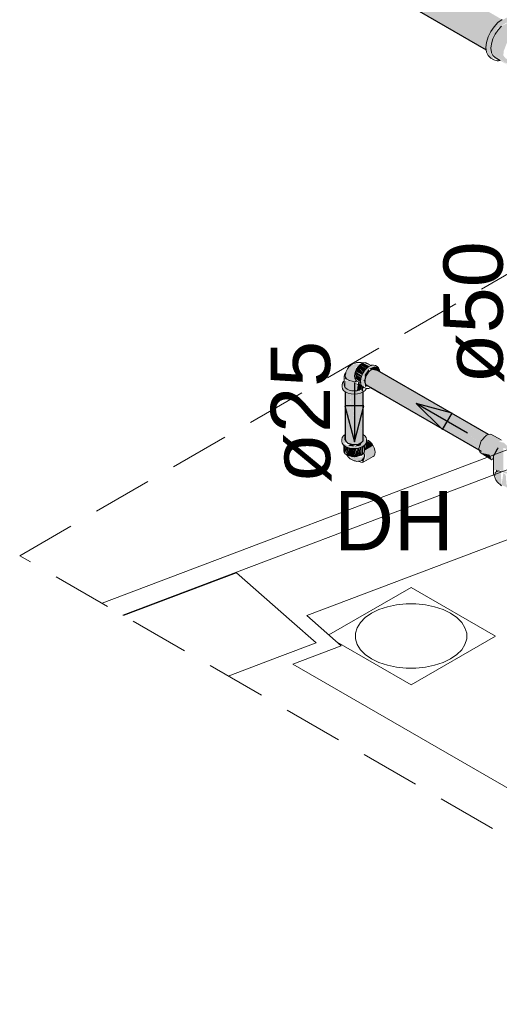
# Model space of a CAD drawing. Header units: millimetres. Extents: x 567 to 934, y -1 to 364.
# Tile 575 of 656: x 756.07 to 757.69, y 65.91 to 69.23. Entities that reach past the tile are written whole.
import ezdxf

# ---------------------------------------------------------------- set-up
doc = ezdxf.new("R2010")
doc.units = ezdxf.units.MM
doc.header["$MEASUREMENT"] = 0
doc.linetypes.add('JIS_02_2.0', pattern=[0.3, 0.2, -0.1])
doc.linetypes.add('NULL', pattern=[0])
for name, color, linetype, lineweight in [('A-ANNO-SYMB', 7, 'Continuous', 9), ('A-WALL', 7, 'Continuous', 25), ('AF-Condutos', 140, 'Continuous', 25), ('AF-Conexões', 152, 'Continuous', 18), ('AF-Curva de transposição', 152, 'Continuous', 18), ('AF-Peça de utilização', 152, 'Continuous', 18), ('AF-Sentido conduto', 140, 'Continuous', 30), ('AF-Textos conduto', 7, 'Continuous', 9), ('ARQ-ALV-REB', 7, 'Continuous', 18), ('C-PROP-LINE', 7, 'Continuous', 25), ('Caixas e Ralos - TIGRE', 7, 'Continuous', 13), ('DI-Elementos em corte', 9, 'Continuous', 18), ('DI-Área do detalhe', 10, 'JIS_02_2.0', 0), ('Peças hidrossanitárias', 7, 'Continuous', 13), ('S-COLS', 7, 'Continuous', 13), ('Textos', 7, 'Continuous', 9)]:
    doc.layers.add(name, color=color, linetype=linetype, lineweight=lineweight)
doc.styles.add('Arial', font='arial.ttf')

msp = doc.modelspace()

# ---------------------------------------------------------------- hatches: boundary and pattern name
at = {"layer": 'AF-Condutos', "linetype": 'Continuous'}
for points in [[(757.0244, 69.4959), (757.6409, 69.1406), (757.6431, 69.1606), (757.6665, 69.2038), (757.1244, 69.5384), (757.6818, 69.2208), (757.1286, 69.5402), (757.682, 69.221), (757.0348, 69.6129), (757.0169, 69.6047), (756.9998, 69.5884), (756.9864, 69.5668), (756.9791, 69.5435), (756.9791, 69.5228), (756.9864, 69.508), (757.6423, 69.1293), (757.6423, 69.1296)], [(757.0836, 69.5833), (757.6779, 69.2235), (757.7093, 69.2234)], [(757.1244, 69.5384), (757.666, 69.2041), (757.6818, 69.2208)], [(757.682, 69.221), (757.1286, 69.5402), (757.6818, 69.2208)], [(757.6409, 69.1406), (757.0244, 69.4959), (757.6407, 69.1305)], [(757.2678, 68.0507), (757.251, 68.0473), (757.2358, 68.0283), (757.2321, 68.0063), (757.6171, 67.7841), (757.6197, 67.7929), (757.2882, 67.9962), (757.6256, 67.8033), (757.2862, 68.0122), (757.6323, 67.8141), (757.2844, 68.0269), (757.6408, 67.8222), (757.2831, 68.0374), (757.6447, 67.8293), (757.6494, 67.8303)], [(757.6439, 67.8297), (757.2831, 68.0374), (757.6334, 67.8267)], [(757.2321, 68.0063), (757.2564, 67.992), (757.6219, 67.7813)], [(757.2358, 67.9989), (757.6256, 67.7739), (757.2409, 68.0011)], [(757.2844, 68.0269), (757.6302, 67.8153), (757.6382, 67.8237)], [(757.6269, 67.8172), (757.2862, 68.0122), (757.6213, 67.8059)], [(757.2882, 67.9962), (757.6197, 67.793), (757.6232, 67.8046)], [(757.1664, 67.8153), (757.1684, 67.808), (757.186, 67.7978), (757.2109, 67.7986), (757.2266, 67.8098), (757.2265, 67.9743), (757.2218, 67.834), (757.2209, 67.9718), (757.2203, 67.9715), (757.2132, 67.8405), (757.211, 67.9674), (757.1988, 67.9673), (757.1903, 67.8577), (757.1863, 67.9664), (757.1793, 67.866), (757.1756, 67.9707), (757.1686, 67.9738), (757.1669, 67.8571), (757.1665, 67.9751)], [(757.1669, 67.8571), (757.1683, 67.9737), (757.1665, 67.975)], [(757.1793, 67.866), (757.1855, 67.9663), (757.1756, 67.9707)], [(757.1903, 67.8577), (757.198, 67.9652), (757.186, 67.9747)], [(757.2203, 67.971), (757.211, 67.9688), (757.2132, 67.8405)], [(757.2262, 67.9741), (757.2266, 67.9867), (757.2208, 67.9801)], [(757.2217, 67.8328), (757.2262, 67.9741), (757.2209, 67.9718)], [(757.2273, 67.8299), (757.2273, 67.9748), (757.2266, 67.9743), (757.2267, 67.8304)], [(757.6167, 67.7843), (757.2597, 67.99), (757.6158, 67.7797)]]:
    msp.add_hatch(color=151, dxfattribs=at).paths.add_polyline_path(points)
at = {"layer": 'AF-Conexões', "linetype": 'Continuous'}
for points in [[(757.6678, 69.0953), (757.6518, 69.1307), (757.6591, 69.1664), (757.6791, 69.201), (757.7063, 69.2182), (757.7336, 69.2325), (757.7536, 69.221), (757.7449, 69.229), (757.7232, 69.2385), (757.7101, 69.2372), (757.6818, 69.2209), (757.6687, 69.207), (757.6574, 69.1904), (757.6487, 69.1724), (757.6433, 69.154), (757.6414, 69.1367), (757.6487, 69.1094)], [(757.6591, 69.1664), (757.6518, 69.1307), (757.6643, 69.1659), (757.6791, 69.201), (757.6702, 69.1856)], [(757.7406, 69.2216), (757.7587, 69.2096), (757.7306, 69.2247), (757.7219, 69.2238), (757.6938, 69.209), (757.6721, 69.182), (757.6595, 69.1496), (757.6595, 69.1206), (757.7063, 69.0857), (757.7804, 69.0511), (757.7793, 69.0691), (757.7077, 69.1002), (757.6998, 69.11), (757.7014, 69.1254), (757.714, 69.1578), (757.7357, 69.1848), (757.7468, 69.1915), (757.7888, 69.1853), (757.7826, 69.1974)], [(757.708, 69.1416), (757.7167, 69.2225), (757.6806, 69.1951)], [(757.6834, 69.0923), (757.6892, 69.0929), (757.714, 69.0786), (757.6595, 69.1206), (757.6595, 69.1496), (757.6518, 69.1307), (757.6684, 69.101)], [(757.6914, 69.0928), (757.6643, 69.1099), (757.6721, 69.1028)], [(757.1683, 68.0386), (757.1676, 68.0227), (757.1798, 68.0128), (757.2001, 68.0096), (757.198, 68.019), (757.2018, 68.0568), (757.2156, 68.0656), (757.2047, 68.0714), (757.1789, 68.0593)], [(757.2324, 68.0476), (757.2156, 68.0656), (757.2097, 68.0593), (757.2273, 68.0402)], [(757.2381, 68.0538), (757.222, 68.0702), (757.2156, 68.0656)], [(757.2364, 68.0536), (757.2156, 68.0656), (757.2323, 68.0477)], [(757.2352, 67.9993), (757.2278, 68.026), (757.2457, 68.0522), (757.2596, 68.0602), (757.255, 68.0644), (757.2327, 68.0481), (757.2219, 68.0294), (757.218, 68.0101), (757.2273, 67.9926)], [(757.2478, 68.0613), (757.2265, 68.0722), (757.222, 68.0702)], [(757.2425, 68.0584), (757.222, 68.0702), (757.2378, 68.0541)], [(757.2477, 68.0613), (757.222, 68.0702), (757.2418, 68.0588)], [(757.2527, 68.0634), (757.2393, 68.072), (757.2283, 68.0729)], [(757.2203, 68.0241), (757.2007, 68.0437), (757.1982, 68.0355)], [(757.2007, 68.0193), (757.2179, 68.0094), (757.2194, 68.0231), (757.2006, 68.0341)], [(757.2232, 68.0321), (757.2266, 68.0392), (757.2097, 68.0593), (757.2007, 68.0437)], [(757.2197, 68.0247), (757.2219, 68.0294), (757.2007, 68.0437)], [(757.2465, 68.0456), (757.2457, 68.0522), (757.2321, 68.0323), (757.2313, 68.021)], [(757.2817, 68.049), (757.2752, 68.0583), (757.265, 68.0606), (757.2464, 68.0526), (757.2797, 68.0438)], [(757.1554, 67.998), (757.1609, 67.9792), (757.1862, 67.968), (757.2078, 67.968), (757.2265, 67.9742), (757.2331, 67.986), (757.2178, 67.9772), (757.1862, 67.9748), (757.1664, 67.9836), (757.1568, 67.9918), (757.1609, 68.0101)], [(757.1622, 68.011), (757.1609, 67.986), (757.1862, 67.9748), (757.207, 67.9789), (757.206, 68.008), (757.197, 68.0074), (757.1724, 68.0132)], [(757.1634, 67.9928), (757.1664, 67.9886), (757.1669, 68.0174)], [(757.1635, 68.0221), (757.1669, 68.0174), (757.197, 68.0074)], [(757.1894, 68.0102), (757.2253, 67.9868), (757.2273, 67.9894)], [(757.1982, 68.0208), (757.2185, 68.0062), (757.2181, 68.0093)], [(757.2216, 67.9838), (757.2216, 67.9959), (757.2095, 68.0089), (757.206, 67.9786)], [(757.2333, 68.0003), (757.2337, 67.9873), (757.2375, 67.9955)]]:
    msp.add_hatch(color=161, dxfattribs=at).paths.add_polyline_path(points)
at = {"layer": 'AF-Curva de transposição', "linetype": 'Continuous'}
for points in [[(757.6576, 67.8322), (757.6431, 67.8289), (757.6246, 67.8094), (757.6169, 67.7836), (757.6213, 67.7694), (757.6533, 67.7626), (757.6579, 67.7524), (757.6667, 67.7462), (757.6667, 67.7585), (757.6821, 67.7855), (757.713, 67.792), (757.7027, 67.8024), (757.6847, 67.807), (757.698, 67.8097)], [(757.6213, 67.7694), (757.661, 67.7457), (757.6533, 67.7626)], [(757.6763, 67.7779), (757.6667, 67.7589), (757.6667, 67.6984), (757.6696, 67.7111), (757.6897, 67.7105), (757.7044, 67.6999), (757.7246, 67.6974), (757.6996, 67.7095), (757.6996, 67.7857)], [(757.6996, 67.7857), (757.7228, 67.7779), (757.713, 67.792), (757.6821, 67.7855), (757.6763, 67.7779)], [(757.7001, 67.7012), (757.694, 67.6598), (757.6908, 67.7062), (757.6776, 67.7056), (757.6715, 67.6918), (757.679, 67.6752), (757.6939, 67.6599), (757.7066, 67.6551), (757.7291, 67.6405), (757.7521, 67.6385), (757.7542, 67.6431), (757.7481, 67.6675), (757.7332, 67.6749), (757.7105, 67.6612), (757.7081, 67.6942)]]:
    msp.add_hatch(color=161, dxfattribs=at).paths.add_polyline_path(points)
at = {"layer": 'AF-Peça de utilização', "linetype": 'Continuous'}
for points in [[(757.1664, 67.8305), (757.1629, 67.828), (757.1633, 67.8126), (757.169, 67.8058)], [(757.2325, 67.826), (757.2282, 67.8217), (757.2172, 67.7932), (757.1964, 67.7899), (757.1756, 67.7932), (757.1616, 67.8012), (757.1696, 67.804), (757.1647, 67.8215), (757.1562, 67.8202), (757.1603, 67.7952), (757.1856, 67.784), (757.2072, 67.784), (757.2312, 67.7942), (757.2366, 67.8078)], [(757.1839, 67.798), (757.1756, 67.7932), (757.1934, 67.7904), (757.1992, 67.7929)], [(757.2231, 67.8058), (757.1964, 67.7899), (757.2172, 67.7932)], [(757.2421, 67.8085), (757.2382, 67.8063), (757.2312, 67.7761), (757.2604, 67.7929), (757.2557, 67.7998)], [(757.1616, 67.7942), (757.1616, 67.7756), (757.1663, 67.7656), (757.1663, 67.7907)], [(757.1706, 67.7635), (757.1674, 67.79), (757.1663, 67.7761)], [(757.1718, 67.7618), (757.1718, 67.788), (757.1674, 67.79)], [(757.1718, 67.7873), (757.1719, 67.7617), (757.1779, 67.7853)], [(757.1718, 67.7614), (757.179, 67.7582), (757.179, 67.7855)], [(757.179, 67.7845), (757.179, 67.7582), (757.1863, 67.7838)], [(757.1863, 67.7839), (757.179, 67.7582), (757.1874, 67.7562)], [(757.2286, 67.747), (757.2301, 67.7663), (757.2213, 67.7533), (757.1874, 67.7562), (757.183, 67.7482), (757.2045, 67.74)], [(757.1874, 67.7562), (757.1952, 67.7831), (757.1874, 67.7838)], [(757.1953, 67.7832), (757.1874, 67.7562), (757.1964, 67.7555), (757.204, 67.7826)], [(757.1964, 67.7555), (757.2138, 67.7582), (757.2065, 67.7839)], [(757.2138, 67.7845), (757.2072, 67.784), (757.2138, 67.7582)], [(757.2138, 67.7855), (757.2138, 67.7582), (757.221, 67.7614)], [(757.221, 67.7873), (757.2148, 67.7858), (757.221, 67.7614)], [(757.221, 67.7616), (757.2265, 67.7656), (757.2265, 67.7905), (757.2223, 67.7886)], [(757.23, 67.7933), (757.2273, 67.7913), (757.2292, 67.7693)], [(757.264, 67.7592), (757.2671, 67.7706), (757.2604, 67.7929), (757.2312, 67.7756), (757.2361, 67.7527), (757.2295, 67.738)], [(757.2189, 67.7418), (757.228, 67.7379), (757.2321, 67.7596)]]:
    msp.add_hatch(color=161, dxfattribs=at).paths.add_polyline_path(points)
at = {"layer": 'DI-Elementos em corte', "linetype": 'Continuous'}
msp.add_hatch(color=31, dxfattribs=at).paths.add_polyline_path([(757.6741, 67.7041), (757.6834, 67.7079), (757.6763, 67.7118)])

# ---------------------------------------------------------------- linework, layer by layer
at = {"layer": 'A-ANNO-SYMB', "color": 8, "linetype": 'Continuous', "lineweight": 5}
msp.add_line((756.3456, 67.2611), (763.6448, 70.0266), dxfattribs=at)
at = {"layer": 'A-WALL', "color": 8, "lineweight": 5}
for p, q in [((764.0017, 70.0948), (756.4157, 67.2206)), ((757.0372, 67.2193), (760.0378, 68.3561)), ((756.4175, 67.2196), (756.7989, 67.3643)), ((756.7989, 67.3643), (756.986, 67.1999)), ((756.986, 67.1999), (757.0679, 67.1279)), ((757.1527, 67.1177), (757.0372, 67.2193)), ((757.0679, 67.1279), (756.9455, 67.0815)), ((756.9897, 67.0559), (757.1527, 67.1177)), ((756.9455, 67.0814), (756.7713, 67.0154)), ((758.9616, 65.9174), (756.9897, 67.0559))]:
    msp.add_line(p, q, dxfattribs=at)
at = {"layer": 'AF-Condutos'}
for p, q in [((757.0146, 69.4917), (757.6423, 69.1293)), ((757.2425, 68.0391), (757.2358, 68.0283)), ((757.251, 68.0473), (757.2425, 68.0391)), ((757.26, 68.0514), (757.251, 68.0473)), ((757.2678, 68.0507), (757.26, 68.0514)), ((757.2826, 68.0421), (757.2678, 68.0507)), ((757.6494, 67.8303), (757.2826, 68.0421)), ((757.2358, 68.0283), (757.2321, 68.0167)), ((757.2321, 68.0167), (757.2321, 68.0108)), ((757.2321, 68.0108), (757.2321, 68.0063)), ((757.2321, 68.0063), (757.2358, 67.9989)), ((757.2358, 67.9989), (757.2387, 67.9973)), ((757.2387, 67.9973), (757.2399, 67.9966)), ((757.2399, 67.9966), (757.2524, 67.9893)), ((757.1664, 67.9751), (757.1664, 67.8573)), ((757.2273, 67.8299), (757.2273, 67.9748)), ((757.2524, 67.9893), (757.2526, 67.9892)), ((757.2526, 67.9892), (757.2878, 67.9689)), ((757.2878, 67.9689), (757.6256, 67.7739)), ((757.1664, 67.8573), (757.1664, 67.8357)), ((757.1664, 67.8357), (757.1664, 67.8345)), ((757.1664, 67.8345), (757.1664, 67.8326)), ((757.1664, 67.8326), (757.1664, 67.8308)), ((757.1664, 67.8308), (757.1664, 67.8306)), ((757.1664, 67.8306), (757.1664, 67.8153)), ((757.2273, 67.8171), (757.2273, 67.8299)), ((757.1664, 67.8153), (757.1684, 67.808)), ((757.1684, 67.808), (757.1754, 67.8018)), ((757.1754, 67.8018), (757.186, 67.7978)), ((757.186, 67.7978), (757.1986, 67.7967)), ((757.1986, 67.7967), (757.2109, 67.7986)), ((757.2109, 67.7986), (757.2208, 67.8032)), ((757.2208, 67.8032), (757.2266, 67.8098)), ((757.2266, 67.8098), (757.2273, 67.8171))]:
    msp.add_line(p, q, dxfattribs=at)
at = {"layer": 'AF-Conexões'}
for p, q in [((757.696, 69.2312), (757.6818, 69.2209)), ((757.6687, 69.207), (757.6574, 69.1904)), ((757.6818, 69.2209), (757.6687, 69.207)), ((757.6821, 69.1967), (757.6721, 69.182)), ((757.6938, 69.209), (757.6821, 69.1967)), ((757.6487, 69.1724), (757.6433, 69.154)), ((757.6574, 69.1904), (757.6487, 69.1724)), ((757.6643, 69.1659), (757.6595, 69.1496)), ((757.6721, 69.182), (757.6643, 69.1659)), ((757.6433, 69.154), (757.6414, 69.1367)), ((757.6414, 69.1367), (757.6423, 69.1293)), ((757.6423, 69.1293), (757.6433, 69.1214)), ((757.6595, 69.1496), (757.6578, 69.1342)), ((757.6578, 69.1342), (757.6595, 69.1206)), ((757.6433, 69.1214), (757.6487, 69.1094)), ((757.6487, 69.1094), (757.6574, 69.1013)), ((757.6574, 69.1013), (757.6678, 69.0953)), ((757.6595, 69.1206), (757.6603, 69.1189)), ((757.6603, 69.1189), (757.6643, 69.1099)), ((757.6643, 69.1099), (757.6721, 69.1028)), ((757.6678, 69.0953), (757.6791, 69.0919)), ((757.6721, 69.1028), (757.6892, 69.0929)), ((757.6791, 69.0919), (757.6834, 69.0923)), ((757.6834, 69.0923), (757.6892, 69.0929)), ((757.1899, 68.0686), (757.1789, 68.0593)), ((757.1946, 68.0701), (757.1899, 68.0686)), ((757.1993, 68.0717), (757.1946, 68.0701)), ((757.2038, 68.0737), (757.1993, 68.0717)), ((757.2092, 68.0742), (757.2038, 68.0737)), ((757.2198, 68.074), (757.2092, 68.0742)), ((757.2156, 68.0656), (757.2097, 68.0593)), ((757.2141, 68.0737), (757.2266, 68.0722)), ((757.2225, 68.0726), (757.2141, 68.0737)), ((757.222, 68.0702), (757.2156, 68.0656)), ((757.2269, 68.0723), (757.2198, 68.074)), ((757.2265, 68.0722), (757.222, 68.0702)), ((757.2265, 68.0722), (757.2225, 68.0726)), ((757.2266, 68.0722), (757.2265, 68.0722)), ((757.2269, 68.0723), (757.2266, 68.0722)), ((757.2283, 68.0729), (757.2269, 68.0723)), ((757.2343, 68.0735), (757.2283, 68.0729)), ((757.2393, 68.072), (757.2343, 68.0735)), ((757.2536, 68.0637), (757.2393, 68.072)), ((757.2536, 68.0637), (757.2474, 68.0611)), ((757.255, 68.0644), (757.2536, 68.0637)), ((757.2621, 68.0651), (757.255, 68.0644)), ((757.2682, 68.0632), (757.2621, 68.0651)), ((757.2741, 68.0598), (757.2682, 68.0632)), ((757.1634, 68.0326), (757.1622, 68.0274)), ((757.1669, 68.0375), (757.1634, 68.0326)), ((757.1683, 68.0386), (757.1666, 68.0289)), ((757.1666, 68.0289), (757.1676, 68.0227)), ((757.1683, 68.0386), (757.1669, 68.0375)), ((757.1686, 68.0399), (757.1683, 68.0386)), ((757.1687, 68.0408), (757.1686, 68.0399)), ((757.174, 68.0529), (757.1687, 68.0408)), ((757.1789, 68.0593), (757.174, 68.0529)), ((757.1982, 68.0355), (757.1974, 68.0276)), ((757.2007, 68.0437), (757.1982, 68.0355)), ((757.2046, 68.0519), (757.2007, 68.0437)), ((757.2097, 68.0593), (757.2046, 68.0519)), ((757.2219, 68.0294), (757.219, 68.0195)), ((757.2266, 68.0392), (757.2219, 68.0294)), ((757.2327, 68.0481), (757.2266, 68.0392)), ((757.2398, 68.0556), (757.2327, 68.0481)), ((757.2474, 68.0611), (757.2398, 68.0556)), ((757.2788, 68.0555), (757.2741, 68.0598)), ((757.2817, 68.049), (757.2788, 68.0555)), ((757.2826, 68.0421), (757.2817, 68.049)), ((757.1568, 68.0043), (757.1554, 67.998)), ((757.1554, 67.998), (757.1554, 67.9912)), ((757.1609, 68.0101), (757.1568, 68.0043)), ((757.1622, 68.011), (757.1609, 68.0101)), ((757.1622, 68.0274), (757.1622, 68.011)), ((757.1622, 68.011), (757.1622, 67.998)), ((757.1622, 67.998), (757.1634, 67.9928)), ((757.1676, 68.0227), (757.1722, 68.0171)), ((757.1722, 68.0171), (757.1798, 68.0128)), ((757.1798, 68.0128), (757.1895, 68.0102)), ((757.1895, 68.0102), (757.2001, 68.0096)), ((757.1974, 68.0276), (757.1982, 68.0208)), ((757.1982, 68.0208), (757.2007, 68.0153)), ((757.2001, 68.0096), (757.2031, 68.01)), ((757.2007, 68.0153), (757.2046, 68.0117)), ((757.2031, 68.01), (757.2066, 68.0105)), ((757.2046, 68.0117), (757.2066, 68.0105)), ((757.2066, 68.0105), (757.2188, 68.0035)), ((757.219, 68.0195), (757.218, 68.0101)), ((757.218, 68.0101), (757.2188, 68.0035)), ((757.2188, 68.0035), (757.219, 68.0019)), ((757.219, 68.0019), (757.2219, 67.9954)), ((757.2219, 67.9954), (757.2266, 67.9911)), ((757.2321, 68.0108), (757.2286, 68.0134)), ((757.2387, 67.9931), (757.2387, 67.9973)), ((757.1554, 67.9912), (757.1568, 67.985)), ((757.1568, 67.985), (757.1609, 67.9792)), ((757.1609, 67.9792), (757.1664, 67.9751)), ((757.1634, 67.9928), (757.1664, 67.9886)), ((757.1664, 67.9886), (757.1669, 67.988)), ((757.1664, 67.9751), (757.1676, 67.9742)), ((757.1669, 67.988), (757.1724, 67.9838)), ((757.1676, 67.9742), (757.1762, 67.9704)), ((757.1724, 67.9838), (757.1796, 67.9806)), ((757.1762, 67.9704), (757.1862, 67.968)), ((757.1796, 67.9806), (757.188, 67.9786)), ((757.1862, 67.968), (757.197, 67.9672)), ((757.188, 67.9786), (757.197, 67.978)), ((757.197, 67.978), (757.206, 67.9786)), ((757.197, 67.9672), (757.2078, 67.968)), ((757.206, 67.9786), (757.2144, 67.9806)), ((757.2078, 67.968), (757.2178, 67.9704)), ((757.2144, 67.9806), (757.2148, 67.9808)), ((757.2148, 67.9808), (757.216, 67.9814)), ((757.216, 67.9814), (757.2212, 67.9837)), ((757.2178, 67.9704), (757.2265, 67.9742)), ((757.2212, 67.9837), (757.2216, 67.9838)), ((757.2216, 67.9838), (757.2257, 67.9869)), ((757.2257, 67.9869), (757.2271, 67.988)), ((757.2265, 67.9742), (757.2273, 67.9748)), ((757.2266, 67.9911), (757.2273, 67.9907)), ((757.2271, 67.988), (757.2273, 67.9882)), ((757.2273, 67.9907), (757.2285, 67.9899)), ((757.2273, 67.9882), (757.2282, 67.9895)), ((757.2273, 67.9748), (757.2331, 67.9792)), ((757.2282, 67.9895), (757.2283, 67.9897)), ((757.2283, 67.9897), (757.2285, 67.9899)), ((757.2285, 67.9899), (757.2292, 67.9896)), ((757.2292, 67.9896), (757.2325, 67.9877)), ((757.2325, 67.9877), (757.2375, 67.9861)), ((757.2331, 67.9792), (757.2351, 67.982)), ((757.2351, 67.982), (757.2372, 67.985)), ((757.2372, 67.985), (757.2374, 67.9857)), ((757.2374, 67.9857), (757.2375, 67.9861)), ((757.2375, 67.9861), (757.2379, 67.986)), ((757.2379, 67.986), (757.2386, 67.9858)), ((757.2386, 67.9858), (757.2387, 67.9858)), ((757.2387, 67.9858), (757.2457, 67.9865)), ((757.2457, 67.9865), (757.2524, 67.9893))]:
    msp.add_line(p, q, dxfattribs=at)
at = {"layer": 'AF-Curva de transposição'}
for p, q in [((757.6494, 67.8303), (757.6431, 67.8289)), ((757.6576, 67.8322), (757.6494, 67.8303)), ((757.6928, 67.8126), (757.6576, 67.8322)), ((757.6246, 67.8094), (757.6169, 67.7836)), ((757.6431, 67.8289), (757.6246, 67.8094)), ((757.6169, 67.7836), (757.6187, 67.7778)), ((757.6187, 67.7778), (757.6213, 67.7694)), ((757.6213, 67.7694), (757.661, 67.7457)), ((757.6667, 67.759), (757.6821, 67.7855)), ((757.6763, 67.7779), (757.6667, 67.759)), ((757.6821, 67.7855), (757.6763, 67.7779)), ((757.661, 67.7457), (757.6667, 67.7462)), ((757.6638, 67.7496), (757.6667, 67.7483)), ((757.6667, 67.759), (757.6667, 67.7589)), ((757.6667, 67.7589), (757.6667, 67.7483)), ((757.6667, 67.7483), (757.6667, 67.7462)), ((757.6667, 67.7462), (757.6667, 67.6984))]:
    msp.add_line(p, q, dxfattribs=at)
at = {"layer": 'AF-Peça de utilização'}
for p, q in [((757.1664, 67.8306), (757.1629, 67.828)), ((757.2283, 67.8291), (757.2273, 67.8299)), ((757.1562, 67.8202), (757.1548, 67.814)), ((757.1548, 67.814), (757.1548, 67.8072)), ((757.1548, 67.8072), (757.1562, 67.801)), ((757.1603, 67.826), (757.1562, 67.8202)), ((757.1562, 67.801), (757.1603, 67.7952)), ((757.1629, 67.828), (757.1603, 67.826)), ((757.2325, 67.826), (757.2283, 67.8291)), ((757.2366, 67.8202), (757.2325, 67.826)), ((757.2325, 67.7952), (757.2366, 67.801)), ((757.2381, 67.814), (757.2366, 67.8202)), ((757.2366, 67.801), (757.2381, 67.8072)), ((757.2381, 67.8126), (757.2381, 67.814)), ((757.2381, 67.8124), (757.2381, 67.8126)), ((757.2381, 67.8072), (757.2381, 67.8124)), ((757.2385, 67.8124), (757.2381, 67.8124)), ((757.2392, 67.8121), (757.2385, 67.8124)), ((757.2395, 67.812), (757.2392, 67.8121)), ((757.2444, 67.8099), (757.2395, 67.812)), ((757.2483, 67.807), (757.2444, 67.8099)), ((757.2503, 67.8056), (757.2483, 67.807)), ((757.2531, 67.8026), (757.2503, 67.8056)), ((757.2533, 67.8024), (757.2531, 67.8026)), ((757.2557, 67.7998), (757.2533, 67.8024)), ((757.2604, 67.7929), (757.2557, 67.7998)), ((757.1603, 67.7952), (757.1616, 67.7942)), ((757.1616, 67.7942), (757.167, 67.7902)), ((757.1616, 67.7942), (757.1616, 67.7756)), ((757.1616, 67.7756), (757.1628, 67.7704)), ((757.1628, 67.7704), (757.1663, 67.7656)), ((757.1663, 67.7656), (757.1712, 67.7619)), ((757.167, 67.7902), (757.1756, 67.7864)), ((757.1756, 67.7864), (757.1856, 67.784)), ((757.1856, 67.784), (757.1964, 67.7831)), ((757.1964, 67.7831), (757.2072, 67.784)), ((757.2072, 67.784), (757.2172, 67.7864)), ((757.2172, 67.7864), (757.2259, 67.7902)), ((757.221, 67.7614), (757.2265, 67.7656)), ((757.2259, 67.7902), (757.2312, 67.7942)), ((757.2265, 67.7656), (757.2292, 67.7693)), ((757.2292, 67.7693), (757.23, 67.7704)), ((757.2301, 67.7663), (757.2292, 67.7693)), ((757.23, 67.7704), (757.2312, 67.7756)), ((757.2312, 67.7606), (757.2301, 67.7663)), ((757.2312, 67.7942), (757.2325, 67.7952)), ((757.2312, 67.7756), (757.2312, 67.7942)), ((757.264, 67.7854), (757.2604, 67.7929)), ((757.2663, 67.7778), (757.264, 67.7854)), ((757.264, 67.7592), (757.2663, 67.7642)), ((757.2671, 67.7706), (757.2663, 67.7778)), ((757.2663, 67.7642), (757.2671, 67.7706)), ((757.1712, 67.7619), (757.1718, 67.7614)), ((757.1718, 67.7614), (757.1721, 67.7613)), ((757.1721, 67.7613), (757.179, 67.7582)), ((757.1721, 67.7613), (757.1722, 67.7612)), ((757.1722, 67.7612), (757.1727, 67.7602)), ((757.1727, 67.7602), (757.1769, 67.754)), ((757.1769, 67.754), (757.183, 67.7482)), ((757.179, 67.7582), (757.1874, 67.7562)), ((757.183, 67.7482), (757.1898, 67.7451)), ((757.1874, 67.7562), (757.1964, 67.7555)), ((757.1898, 67.7451), (757.1966, 67.7421)), ((757.1964, 67.7555), (757.198, 67.7557)), ((757.1966, 67.7421), (757.2002, 67.7415)), ((757.198, 67.7557), (757.2054, 67.7562)), ((757.2002, 67.7415), (757.2045, 67.74)), ((757.2045, 67.74), (757.2112, 67.7403)), ((757.2054, 67.7562), (757.2138, 67.7582)), ((757.2112, 67.7403), (757.2117, 67.7403)), ((757.2117, 67.7403), (757.2122, 67.7405)), ((757.2122, 67.7405), (757.2189, 67.7418)), ((757.2122, 67.7405), (757.2134, 67.7396)), ((757.2134, 67.7396), (757.2193, 67.7371)), ((757.2138, 67.7582), (757.221, 67.7614)), ((757.2189, 67.7418), (757.2257, 67.7446)), ((757.2193, 67.7371), (757.2248, 67.7366)), ((757.2248, 67.7366), (757.2295, 67.738)), ((757.2257, 67.7446), (757.2286, 67.747)), ((757.2286, 67.747), (757.2304, 67.7507)), ((757.2295, 67.738), (757.2604, 67.7559)), ((757.2304, 67.7507), (757.2313, 67.7553)), ((757.2313, 67.7553), (757.2312, 67.7606)), ((757.2604, 67.7559), (757.264, 67.7592))]:
    msp.add_line(p, q, dxfattribs=at)
at = {"layer": 'AF-Sentido conduto'}
for p, q in [((757.4062, 67.9355), (757.4946, 67.8471)), ((757.5269, 67.9031), (757.4062, 67.9355)), ((757.2294, 67.927), (757.1647, 67.927)), ((757.1647, 67.927), (757.197, 67.8062)), ((757.197, 67.8062), (757.2294, 67.927)), ((757.4946, 67.8471), (757.5269, 67.9031))]:
    msp.add_line(p, q, dxfattribs=at)
for points in [[(757.197, 68.0062), (757.197, 67.8062)], [(757.5794, 67.8355), (757.4062, 67.9355)]]:
    msp.add_lwpolyline(points, dxfattribs=at)
at = {"layer": 'ARQ-ALV-REB', "color": 8, "lineweight": 5}
for p, q in [((757.1108, 67.1545), (757.3883, 67.3148)), ((757.3883, 67.3148), (757.6733, 67.1503)), ((757.6733, 67.1503), (757.3883, 66.9858)), ((757.3883, 66.9858), (757.1391, 67.1296))]:
    msp.add_line(p, q, dxfattribs=at)
at = {"layer": 'C-PROP-LINE', "color": 8, "lineweight": 5}
msp.add_line((764.0017, 70.0948), (756.4157, 67.2206), dxfattribs=at)
at = {"layer": 'Caixas e Ralos - TIGRE', "color": 8, "lineweight": 5}
for p, q in [((757.3883, 67.3148), (757.1108, 67.1545)), ((757.6733, 67.1503), (757.3883, 67.3148)), ((757.3883, 66.9858), (757.6733, 67.1503)), ((757.1391, 67.1296), (757.3883, 66.9858))]:
    msp.add_line(p, q, dxfattribs=at)
for points in [[(757.5217, 67.0733), (757.5428, 67.0878), (757.5593, 67.1043), (757.5705, 67.1221), (757.5762, 67.1408), (757.5762, 67.1598), (757.5705, 67.1785), (757.5593, 67.1963), (757.5428, 67.2127), (757.5217, 67.2273), (757.4965, 67.2395), (757.468, 67.249), (757.4372, 67.2555), (757.4048, 67.2588), (757.3719, 67.2588), (757.3395, 67.2555), (757.3086, 67.249), (757.2802, 67.2395), (757.255, 67.2273)], [(757.255, 67.2273), (757.2338, 67.2127), (757.2174, 67.1963), (757.2062, 67.1785), (757.2004, 67.1598), (757.2004, 67.1408), (757.2062, 67.1221), (757.2174, 67.1043), (757.2338, 67.0878), (757.255, 67.0733), (757.2802, 67.0611), (757.3086, 67.0516), (757.3395, 67.0451), (757.3719, 67.0418), (757.4048, 67.0418), (757.4372, 67.0451), (757.468, 67.0516), (757.4965, 67.0611), (757.5217, 67.0733)]]:
    msp.add_lwpolyline(points, dxfattribs=at)
at = {"layer": 'DI-Elementos em corte'}
for p, q in [((757.6667, 67.6984), (757.675, 67.6774)), ((757.6715, 67.6918), (757.6729, 67.7023)), ((757.6729, 67.7023), (757.6741, 67.7041)), ((757.6741, 67.7041), (757.6834, 67.7079)), ((757.6834, 67.7079), (757.6848, 67.7076)), ((757.6848, 67.7076), (757.6939, 67.7046)), ((757.675, 67.6774), (757.6763, 67.6738)), ((757.6763, 67.6738), (757.679, 67.6714)), ((757.679, 67.6714), (757.6939, 67.6578))]:
    msp.add_line(p, q, dxfattribs=at)
at = {"layer": 'DI-Área do detalhe'}
msp.add_lwpolyline([(756.0674, 67.4217), (762.3494, 71.0487), (769.1412, 67.1274), (762.8592, 63.5005), (756.0674, 67.4217)], dxfattribs=at)
at = {"layer": 'Peças hidrossanitárias', "color": 8, "lineweight": 5}
for p, q in [((757.1108, 67.1545), (757.3883, 67.3148)), ((757.3883, 67.3148), (757.6733, 67.1503)), ((757.6733, 67.1503), (757.3883, 66.9858)), ((757.3883, 66.9858), (757.1391, 67.1296))]:
    msp.add_line(p, q, dxfattribs=at)
at = {"layer": 'S-COLS', "color": 8, "lineweight": 5}
for p, q in [((756.7989, 67.3643), (756.4175, 67.2196)), ((756.986, 67.1999), (756.7989, 67.3643)), ((757.0679, 67.1279), (756.986, 67.1999)), ((756.9455, 67.0814), (757.0679, 67.1279)), ((756.7713, 67.0154), (756.9455, 67.0814))]:
    msp.add_line(p, q, dxfattribs=at)

# ---------------------------------------------------------------- texts
at = {"layer": 'AF-Textos conduto', "linetype": 'NULL', "char_height": 0.2, "width": 0.962805, "attachment_point": 8, "rotation": 90.0002, "line_spacing_factor": 0.6, "style": 'Arial'}
for s, insert in [('ø50', (757.7032, 68.2423)), ('ø25', (757.1204, 67.9062))]:
    msp.add_mtext(s, dxfattribs=dict(at, insert=insert))
at = {"layer": 'Textos', "linetype": 'NULL', "insert": (757.1289, 67.4399), "char_height": 0.2, "width": 0.807317, "attachment_point": 7, "line_spacing_factor": 0.6, "style": 'Arial'}
msp.add_mtext('DH', dxfattribs=at)

doc.saveas('drawing.dxf')
